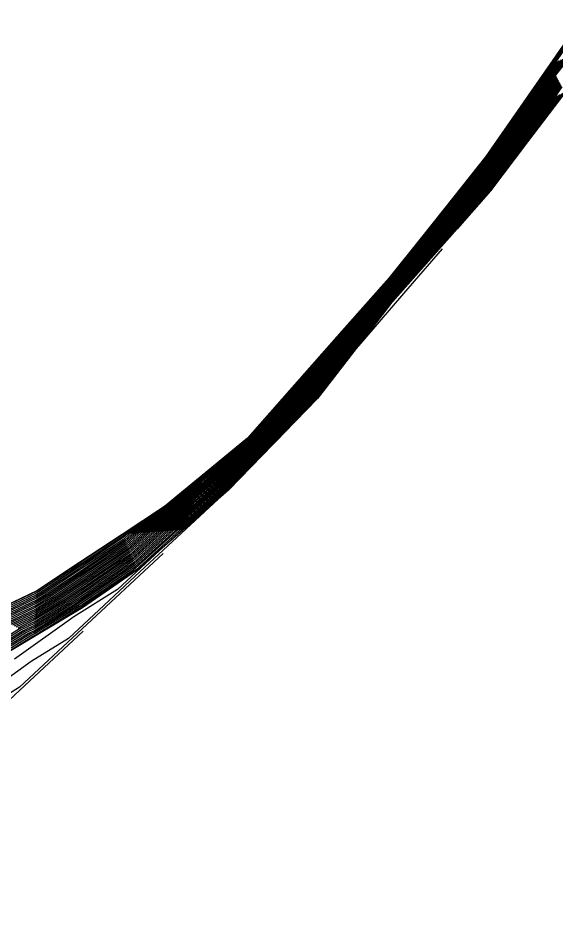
# Model space of a CAD drawing. Extents: x 2188792 to 2191981, y 386090 to 389710.
# Drawn here: x 2191331.1 to 2191404.4, y 388648.4 to 388772.2 of the extents above; entities that cross this region are included whole.
import ezdxf

# ---------------------------------------------------------------- set-up
doc = ezdxf.new("R2010")
doc.units = 0
for name, color, linetype in [('DTM Contours Major', 7, 'Continuous'), ('DTM Contours Minor', 7, 'Continuous'), ('PH Exist DTM Breakline', 7, 'Continuous')]:
    doc.layers.add(name, color=color, linetype=linetype)

msp = doc.modelspace()

# ---------------------------------------------------------------- linework, layer by layer
at = {"layer": 'DTM Contours Major'}
for points in [[(2191408.01, 388772.06), (2191403.85, 388766.04), (2191403.63, 388765.76), (2191399.46, 388759.74), (2191399.25, 388759.46), (2191395.08, 388753.44), (2191394.86, 388753.16), (2191390.65, 388747.9), (2191390.46, 388747.68), (2191386.24, 388742.42), (2191386.05, 388742.2), (2191381.83, 388736.94), (2191381.64, 388736.73), (2191375.48, 388729.75), (2191375.27, 388729.48), (2191369.11, 388722.5), (2191368.9, 388722.23), (2191368.64, 388721.95), (2191362.49, 388714.99), (2191362.22, 388714.71), (2191356.84, 388710.28), (2191356.55, 388710.02), (2191351.17, 388705.6), (2191345.64, 388701.95), (2191345.35, 388701.69), (2191339.82, 388698.05), (2191339.47, 388697.81), (2191333.94, 388694.17), (2191333.63, 388693.98), (2191327.43, 388691.03)], [(2191405.07, 388766.53), (2191403.98, 388765.09), (2191400.56, 388760.16), (2191399.47, 388758.73), (2191396.05, 388753.79), (2191394.97, 388752.37), (2191391.51, 388748.04), (2191390.54, 388746.95), (2191387.07, 388742.62), (2191386.1, 388741.53), (2191382.63, 388737.2), (2191381.66, 388736.11), (2191376.59, 388730.36), (2191375.55, 388729.01), (2191370.49, 388723.28), (2191369.44, 388721.91), (2191368.12, 388720.52), (2191363.12, 388714.85), (2191361.76, 388713.43), (2191357.4, 388709.85), (2191355.95, 388708.54), (2191351.63, 388704.99), (2191347.19, 388702.07), (2191345.73, 388700.74), (2191341.33, 388697.84), (2191339.54, 388696.63), (2191335.13, 388693.72), (2191333.56, 388692.76), (2191328.63, 388690.42)], [(2191406.29, 388767.01), (2191404.32, 388764.43), (2191401.65, 388760.57), (2191399.7, 388758), (2191397.02, 388754.13), (2191395.08, 388751.57), (2191392.36, 388748.18), (2191390.61, 388746.21), (2191387.89, 388742.82), (2191386.15, 388740.85), (2191383.43, 388737.45), (2191381.69, 388735.49), (2191377.7, 388730.97), (2191375.83, 388728.53), (2191371.87, 388724.05), (2191369.99, 388721.58), (2191367.6, 388719.08), (2191363.74, 388714.71), (2191361.3, 388712.15), (2191357.97, 388709.42), (2191355.35, 388707.07), (2191352.09, 388704.39), (2191348.74, 388702.18), (2191346.11, 388699.79), (2191342.84, 388697.63), (2191339.62, 388695.44), (2191336.32, 388693.27), (2191333.5, 388691.55), (2191329.84, 388689.81)], [(2191404.67, 388763.77), (2191402.75, 388760.99), (2191399.93, 388757.27), (2191397.99, 388754.48), (2191395.18, 388750.78), (2191393.22, 388748.32), (2191390.69, 388745.48), (2191388.72, 388743.01), (2191386.2, 388740.17), (2191384.22, 388737.71), (2191381.71, 388734.87), (2191378.81, 388731.59), (2191376.11, 388728.06), (2191373.25, 388724.82), (2191370.53, 388721.26), (2191367.08, 388717.65), (2191364.36, 388714.57), (2191360.83, 388710.87), (2191358.53, 388708.98), (2191354.76, 388705.59), (2191352.56, 388703.78), (2191350.29, 388702.29), (2191346.5, 388698.85), (2191344.34, 388697.43), (2191339.7, 388694.26), (2191337.52, 388692.82), (2191333.43, 388690.34), (2191331.04, 388689.2)], [(2191405.02, 388763.1), (2191403.84, 388761.4), (2191400.15, 388756.54), (2191398.96, 388754.82), (2191395.29, 388749.98), (2191394.07, 388748.46), (2191390.77, 388744.74), (2191389.54, 388743.21), (2191386.25, 388739.5), (2191385.02, 388737.96), (2191381.73, 388734.26), (2191379.92, 388732.2), (2191376.39, 388727.59), (2191374.63, 388725.6), (2191371.07, 388720.94), (2191366.57, 388716.22), (2191364.98, 388714.43), (2191360.37, 388709.6), (2191359.1, 388708.55), (2191354.16, 388704.11), (2191353.02, 388703.18), (2191351.85, 388702.4), (2191346.88, 388697.9), (2191345.85, 388697.22), (2191339.78, 388693.08), (2191338.71, 388692.38), (2191333.37, 388689.12), (2191332.25, 388688.59), (2191326.83, 388685.28)], [(2191404.93, 388761.81), (2191400.38, 388755.81), (2191399.93, 388755.16), (2191395.39, 388749.19), (2191394.93, 388748.6), (2191390.85, 388744.01), (2191390.37, 388743.41), (2191386.3, 388738.82), (2191385.81, 388738.21), (2191381.76, 388733.64), (2191381.03, 388732.81), (2191376.67, 388727.12), (2191376, 388726.37), (2191371.61, 388720.62), (2191366.05, 388714.78), (2191365.61, 388714.28), (2191359.91, 388708.32), (2191359.67, 388708.12), (2191353.57, 388702.64), (2191353.48, 388702.57), (2191353.4, 388702.51), (2191350.35, 388699.75), (2191344.64, 388694.44), (2191338.68, 388690.72), (2191330.61, 388684.97)]]:
    msp.add_lwpolyline(points, dxfattribs=at)
at = {"layer": 'DTM Contours Minor'}
for points in [[(2191407.92, 388772.18), (2191403.6, 388765.95), (2191403.56, 388765.89), (2191399.24, 388759.66), (2191399.2, 388759.6), (2191394.89, 388753.38), (2191394.84, 388753.32), (2191390.48, 388747.87), (2191390.44, 388747.83), (2191386.08, 388742.38), (2191386.04, 388742.34), (2191381.68, 388736.89), (2191381.64, 388736.85), (2191375.26, 388729.63), (2191375.22, 388729.57), (2191368.84, 388722.35), (2191368.8, 388722.29), (2191368.74, 388722.24), (2191362.37, 388715.02), (2191362.31, 388714.96), (2191356.72, 388710.37), (2191356.66, 388710.31), (2191351.07, 388705.72), (2191345.33, 388701.93), (2191345.27, 388701.88), (2191339.52, 388698.09), (2191339.45, 388698.04), (2191333.7, 388694.26), (2191333.64, 388694.22), (2191327.19, 388691.16)], [(2191408.1, 388771.94), (2191404.09, 388766.14), (2191403.7, 388765.62), (2191399.68, 388759.83), (2191399.29, 388759.31), (2191395.28, 388753.51), (2191394.89, 388753), (2191390.82, 388747.93), (2191390.47, 388747.53), (2191386.41, 388742.46), (2191386.06, 388742.07), (2191381.99, 388736.99), (2191381.65, 388736.6), (2191375.7, 388729.87), (2191375.33, 388729.38), (2191369.39, 388722.66), (2191369.01, 388722.17), (2191368.54, 388721.67), (2191362.62, 388714.96), (2191362.13, 388714.45), (2191356.95, 388710.19), (2191356.43, 388709.72), (2191351.26, 388705.48), (2191345.95, 388701.98), (2191345.42, 388701.5), (2191340.12, 388698.01), (2191339.48, 388697.57), (2191334.18, 388694.08), (2191333.61, 388693.73), (2191327.67, 388690.91)], [(2191408.2, 388771.82), (2191404.33, 388766.24), (2191403.77, 388765.49), (2191399.9, 388759.91), (2191399.34, 388759.17), (2191395.47, 388753.58), (2191394.91, 388752.84), (2191390.99, 388747.96), (2191390.49, 388747.39), (2191386.57, 388742.5), (2191386.07, 388741.93), (2191382.15, 388737.04), (2191381.65, 388736.48), (2191375.92, 388729.99), (2191375.38, 388729.29), (2191369.67, 388722.81), (2191369.12, 388722.1), (2191368.43, 388721.38), (2191362.74, 388714.93), (2191362.04, 388714.2), (2191357.06, 388710.11), (2191356.31, 388709.43), (2191351.35, 388705.36), (2191346.26, 388702), (2191345.5, 388701.31), (2191340.43, 388697.97), (2191339.5, 388697.33), (2191334.42, 388693.99), (2191333.6, 388693.49), (2191327.91, 388690.79)], [(2191404.58, 388766.33), (2191403.84, 388765.36), (2191400.12, 388759.99), (2191399.38, 388759.02), (2191395.66, 388753.65), (2191394.93, 388752.68), (2191391.16, 388747.98), (2191390.5, 388747.24), (2191386.74, 388742.54), (2191386.08, 388741.8), (2191382.31, 388737.1), (2191381.66, 388736.35), (2191376.15, 388730.12), (2191375.44, 388729.19), (2191369.94, 388722.97), (2191369.23, 388722.04), (2191368.33, 388721.09), (2191362.87, 388714.91), (2191361.94, 388713.94), (2191357.18, 388710.02), (2191356.19, 388709.13), (2191351.45, 388705.24), (2191346.57, 388702.02), (2191345.58, 388701.12), (2191340.73, 388697.93), (2191339.51, 388697.1), (2191334.66, 388693.9), (2191333.59, 388693.25), (2191328.15, 388690.67)], [(2191404.82, 388766.43), (2191403.91, 388765.23), (2191400.34, 388760.08), (2191399.43, 388758.87), (2191395.86, 388753.72), (2191394.95, 388752.52), (2191391.34, 388748.01), (2191390.52, 388747.09), (2191386.9, 388742.58), (2191386.09, 388741.66), (2191382.47, 388737.15), (2191381.66, 388736.23), (2191376.37, 388730.24), (2191375.5, 388729.1), (2191370.22, 388723.12), (2191369.34, 388721.97), (2191368.23, 388720.81), (2191362.99, 388714.88), (2191361.85, 388713.68), (2191357.29, 388709.93), (2191356.07, 388708.84), (2191351.54, 388705.11), (2191346.88, 388702.04), (2191345.65, 388700.93), (2191341.03, 388697.88), (2191339.53, 388696.86), (2191334.9, 388693.81), (2191333.58, 388693), (2191328.39, 388690.55)], [(2191405.31, 388766.62), (2191404.05, 388764.96), (2191400.78, 388760.24), (2191399.52, 388758.58), (2191396.24, 388753.86), (2191394.99, 388752.21), (2191391.68, 388748.07), (2191390.55, 388746.8), (2191387.23, 388742.66), (2191386.11, 388741.39), (2191382.79, 388737.25), (2191381.67, 388735.98), (2191376.81, 388730.48), (2191375.61, 388728.91), (2191370.77, 388723.43), (2191369.55, 388721.84), (2191368.02, 388720.23), (2191363.24, 388714.82), (2191361.67, 388713.17), (2191357.52, 388709.76), (2191355.83, 388708.25), (2191351.72, 388704.87), (2191347.5, 388702.09), (2191345.81, 388700.55), (2191341.63, 388697.8), (2191339.56, 388696.39), (2191335.37, 388693.63), (2191333.55, 388692.52), (2191328.88, 388690.3)], [(2191405.55, 388766.72), (2191404.12, 388764.83), (2191401, 388760.32), (2191399.56, 388758.44), (2191396.44, 388753.93), (2191395.01, 388752.05), (2191391.85, 388748.1), (2191390.57, 388746.65), (2191387.4, 388742.7), (2191386.12, 388741.26), (2191382.95, 388737.3), (2191381.67, 388735.86), (2191377.03, 388730.61), (2191375.66, 388728.82), (2191371.04, 388723.59), (2191369.66, 388721.78), (2191367.91, 388719.94), (2191363.36, 388714.79), (2191361.57, 388712.92), (2191357.63, 388709.67), (2191355.71, 388707.95), (2191351.82, 388704.75), (2191347.81, 388702.11), (2191345.88, 388700.36), (2191341.93, 388697.76), (2191339.57, 388696.15), (2191335.61, 388693.54), (2191333.54, 388692.28), (2191329.12, 388690.18)], [(2191405.8, 388766.82), (2191404.18, 388764.69), (2191401.21, 388760.41), (2191399.61, 388758.29), (2191396.63, 388753.99), (2191395.03, 388751.89), (2191392.02, 388748.13), (2191390.58, 388746.51), (2191387.56, 388742.74), (2191386.13, 388741.12), (2191383.11, 388737.35), (2191381.68, 388735.74), (2191377.26, 388730.73), (2191375.72, 388728.72), (2191371.32, 388723.74), (2191369.77, 388721.71), (2191367.81, 388719.66), (2191363.49, 388714.76), (2191361.48, 388712.66), (2191357.74, 388709.59), (2191355.59, 388707.66), (2191351.91, 388704.63), (2191348.12, 388702.13), (2191345.96, 388700.17), (2191342.23, 388697.72), (2191339.59, 388695.92), (2191335.85, 388693.45), (2191333.52, 388692.03), (2191329.36, 388690.06)], [(2191406.04, 388766.92), (2191404.25, 388764.56), (2191401.43, 388760.49), (2191399.65, 388758.15), (2191396.83, 388754.06), (2191395.06, 388751.73), (2191392.19, 388748.15), (2191390.6, 388746.36), (2191387.73, 388742.78), (2191386.14, 388740.99), (2191383.27, 388737.4), (2191381.68, 388735.61), (2191377.48, 388730.85), (2191375.77, 388728.63), (2191371.59, 388723.9), (2191369.88, 388721.65), (2191367.71, 388719.37), (2191363.61, 388714.74), (2191361.39, 388712.41), (2191357.86, 388709.5), (2191355.47, 388707.36), (2191352, 388704.51), (2191348.43, 388702.16), (2191346.04, 388699.98), (2191342.54, 388697.68), (2191339.61, 388695.68), (2191336.09, 388693.36), (2191333.51, 388691.79), (2191329.6, 388689.93)], [(2191404.74, 388763.63), (2191402.96, 388761.07), (2191399.97, 388757.12), (2191398.18, 388754.55), (2191395.2, 388750.62), (2191393.39, 388748.35), (2191390.71, 388745.33), (2191388.88, 388743.05), (2191386.21, 388740.04), (2191384.38, 388737.76), (2191381.71, 388734.75), (2191379.03, 388731.71), (2191376.16, 388727.97), (2191373.52, 388724.98), (2191370.63, 388721.2), (2191366.98, 388717.36), (2191364.49, 388714.54), (2191360.74, 388710.62), (2191358.65, 388708.9), (2191354.64, 388705.3), (2191352.65, 388703.66), (2191350.6, 388702.31), (2191346.58, 388698.66), (2191344.64, 388697.38), (2191339.71, 388694.03), (2191337.75, 388692.73), (2191333.42, 388690.09), (2191331.28, 388689.08), (2191326.89, 388686.39)], [(2191404.39, 388764.3), (2191401.87, 388760.65), (2191399.74, 388757.85), (2191397.21, 388754.2), (2191395.1, 388751.41), (2191392.53, 388748.21), (2191390.63, 388746.06), (2191388.06, 388742.86), (2191386.16, 388740.72), (2191383.59, 388737.5), (2191381.69, 388735.37), (2191377.92, 388731.1), (2191375.89, 388728.44), (2191372.15, 388724.2), (2191370.09, 388721.52), (2191367.5, 388718.8), (2191363.86, 388714.68), (2191361.2, 388711.9), (2191358.08, 388709.33), (2191355.23, 388706.77), (2191352.19, 388704.27), (2191349.05, 388702.2), (2191346.19, 388699.61), (2191343.14, 388697.59), (2191339.64, 388695.21), (2191336.56, 388693.18), (2191333.49, 388691.31), (2191330.08, 388689.69)], [(2191404.46, 388764.16), (2191402.09, 388760.74), (2191399.79, 388757.71), (2191397.41, 388754.27), (2191395.12, 388751.25), (2191392.7, 388748.24), (2191390.64, 388745.92), (2191388.22, 388742.9), (2191386.17, 388740.58), (2191383.74, 388737.55), (2191381.7, 388735.24), (2191378.14, 388731.22), (2191375.94, 388728.35), (2191372.42, 388724.36), (2191370.2, 388721.46), (2191367.4, 388718.51), (2191363.99, 388714.65), (2191361.11, 388711.64), (2191358.2, 388709.24), (2191355.12, 388706.48), (2191352.28, 388704.14), (2191349.36, 388702.22), (2191346.27, 388699.42), (2191343.44, 388697.55), (2191339.65, 388694.97), (2191336.8, 388693.09), (2191333.47, 388691.06), (2191330.32, 388689.57)], [(2191404.53, 388764.03), (2191402.31, 388760.82), (2191399.84, 388757.56), (2191397.6, 388754.34), (2191395.14, 388751.09), (2191392.87, 388748.27), (2191390.66, 388745.77), (2191388.39, 388742.94), (2191386.18, 388740.45), (2191383.9, 388737.6), (2191381.7, 388735.12), (2191378.37, 388731.34), (2191376, 388728.25), (2191372.7, 388724.51), (2191370.31, 388721.39), (2191367.29, 388718.22), (2191364.11, 388714.62), (2191361.02, 388711.38), (2191358.31, 388709.16), (2191355, 388706.18), (2191352.37, 388704.02), (2191349.67, 388702.24), (2191346.35, 388699.23), (2191343.74, 388697.51), (2191339.67, 388694.74), (2191337.04, 388693), (2191333.46, 388690.82), (2191330.56, 388689.45)], [(2191404.6, 388763.9), (2191402.53, 388760.9), (2191399.88, 388757.42), (2191397.8, 388754.41), (2191395.16, 388750.93), (2191393.05, 388748.29), (2191390.68, 388745.62), (2191388.55, 388742.97), (2191386.19, 388740.31), (2191384.06, 388737.65), (2191381.71, 388735), (2191378.59, 388731.47), (2191376.05, 388728.16), (2191372.97, 388724.67), (2191370.42, 388721.33), (2191367.19, 388717.94), (2191364.24, 388714.6), (2191360.93, 388711.13), (2191358.42, 388709.07), (2191354.88, 388705.89), (2191352.46, 388703.9), (2191349.98, 388702.27), (2191346.42, 388699.04), (2191344.04, 388697.47), (2191339.68, 388694.5), (2191337.28, 388692.91), (2191333.45, 388690.58), (2191330.8, 388689.32)], [(2191405.16, 388762.84), (2191404.28, 388761.56), (2191400.24, 388756.25), (2191399.35, 388754.96), (2191395.33, 388749.66), (2191394.41, 388748.52), (2191390.8, 388744.45), (2191389.87, 388743.29), (2191386.27, 388739.23), (2191385.34, 388738.06), (2191381.74, 388734.01), (2191380.36, 388732.45), (2191376.5, 388727.4), (2191375.18, 388725.9), (2191371.28, 388720.81), (2191366.36, 388715.64), (2191365.23, 388714.37), (2191360.19, 388709.08), (2191359.33, 388708.38), (2191353.92, 388703.52), (2191353.21, 388702.93), (2191352.47, 388702.45), (2191347.04, 388697.52), (2191346.45, 388697.14), (2191339.81, 388692.61), (2191339.18, 388692.2), (2191333.34, 388688.64), (2191332.73, 388688.35), (2191326.8, 388684.72)], [(2191405.09, 388762.97), (2191404.06, 388761.48), (2191400.2, 388756.39), (2191399.15, 388754.89), (2191395.31, 388749.82), (2191394.24, 388748.49), (2191390.79, 388744.59), (2191389.71, 388743.25), (2191386.26, 388739.36), (2191385.18, 388738.01), (2191381.74, 388734.13), (2191380.14, 388732.32), (2191376.44, 388727.5), (2191374.9, 388725.75), (2191371.17, 388720.87), (2191366.46, 388715.93), (2191365.11, 388714.4), (2191360.28, 388709.34), (2191359.21, 388708.46), (2191354.04, 388703.82), (2191353.11, 388703.05), (2191352.16, 388702.42), (2191346.96, 388697.71), (2191346.15, 388697.18), (2191339.79, 388692.85), (2191338.95, 388692.29), (2191333.36, 388688.88), (2191332.49, 388688.47), (2191326.81, 388685)], [(2191404.95, 388763.23), (2191403.62, 388761.32), (2191400.11, 388756.69), (2191398.77, 388754.75), (2191395.27, 388750.14), (2191393.9, 388748.43), (2191390.75, 388744.89), (2191389.38, 388743.17), (2191386.24, 388739.63), (2191384.86, 388737.91), (2191381.73, 388734.38), (2191379.7, 388732.08), (2191376.33, 388727.68), (2191374.35, 388725.44), (2191370.96, 388721), (2191366.67, 388716.5), (2191364.86, 388714.45), (2191360.47, 388709.85), (2191358.99, 388708.64), (2191354.28, 388704.41), (2191352.93, 388703.3), (2191351.53, 388702.38), (2191346.81, 388698.09), (2191345.55, 388697.26), (2191339.76, 388693.32), (2191338.47, 388692.47), (2191333.38, 388689.37), (2191332.01, 388688.71), (2191326.84, 388685.56)], [(2191404.88, 388763.37), (2191403.4, 388761.23), (2191400.06, 388756.83), (2191398.57, 388754.68), (2191395.25, 388750.3), (2191393.73, 388748.41), (2191390.74, 388745.03), (2191389.21, 388743.13), (2191386.23, 388739.77), (2191384.7, 388737.86), (2191381.72, 388734.5), (2191379.47, 388731.96), (2191376.28, 388727.78), (2191374.07, 388725.29), (2191370.85, 388721.07), (2191366.77, 388716.79), (2191364.74, 388714.48), (2191360.56, 388710.11), (2191358.87, 388708.72), (2191354.4, 388704.7), (2191352.83, 388703.42), (2191351.22, 388702.36), (2191346.73, 388698.28), (2191345.25, 388697.3), (2191339.75, 388693.55), (2191338.23, 388692.56), (2191333.39, 388689.61), (2191331.77, 388688.84), (2191326.86, 388685.83)], [(2191404.81, 388763.5), (2191403.18, 388761.15), (2191400.02, 388756.98), (2191398.38, 388754.61), (2191395.22, 388750.46), (2191393.56, 388748.38), (2191390.72, 388745.18), (2191389.05, 388743.09), (2191386.22, 388739.9), (2191384.54, 388737.81), (2191381.72, 388734.63), (2191379.25, 388731.83), (2191376.22, 388727.87), (2191373.8, 388725.13), (2191370.74, 388721.13), (2191366.88, 388717.08), (2191364.61, 388714.51), (2191360.65, 388710.36), (2191358.76, 388708.81), (2191354.52, 388705), (2191352.74, 388703.54), (2191350.91, 388702.33), (2191346.65, 388698.47), (2191344.95, 388697.34), (2191339.73, 388693.79), (2191337.99, 388692.65), (2191333.41, 388689.85), (2191331.53, 388688.96), (2191326.87, 388686.11)], [(2191405.15, 388761.9), (2191400.42, 388755.67), (2191400.12, 388755.23), (2191395.42, 388749.03), (2191395.1, 388748.63), (2191390.86, 388743.86), (2191390.53, 388743.45), (2191386.31, 388738.69), (2191385.97, 388738.26), (2191381.76, 388733.51), (2191381.25, 388732.94), (2191376.72, 388727.02), (2191376.28, 388726.52), (2191371.71, 388720.55), (2191365.94, 388714.5), (2191365.73, 388714.26), (2191359.82, 388708.06), (2191359.78, 388708.03), (2191358.35, 388706.75), (2191348.37, 388697.47), (2191337.96, 388687.79), (2191332.89, 388684.63), (2191326.04, 388679.75)], [(2191404.72, 388761.73), (2191400.33, 388755.96), (2191399.74, 388755.1), (2191395.37, 388749.35), (2191394.76, 388748.57), (2191390.83, 388744.15), (2191390.2, 388743.37), (2191386.29, 388738.96), (2191385.65, 388738.16), (2191381.75, 388733.76), (2191380.81, 388732.69), (2191376.61, 388727.21), (2191375.73, 388726.21), (2191371.5, 388720.68), (2191366.15, 388715.07), (2191365.48, 388714.31), (2191360, 388708.57), (2191359.55, 388708.2), (2191353.69, 388702.93), (2191353.39, 388702.69), (2191353.09, 388702.49), (2191347.19, 388697.14), (2191347.05, 388697.05), (2191339.84, 388692.14), (2191339.66, 388692.02), (2191333.32, 388688.15), (2191333.21, 388688.1), (2191326.77, 388684.16)], [(2191404.5, 388761.65), (2191400.29, 388756.1), (2191399.54, 388755.03), (2191395.35, 388749.5), (2191394.58, 388748.55), (2191390.82, 388744.3), (2191390.04, 388743.33), (2191386.28, 388739.09), (2191385.5, 388738.11), (2191381.75, 388733.89), (2191380.58, 388732.57), (2191376.55, 388727.31), (2191375.45, 388726.06), (2191371.39, 388720.75), (2191366.26, 388715.36), (2191365.36, 388714.34), (2191360.1, 388708.83), (2191359.44, 388708.29), (2191353.81, 388703.23), (2191353.3, 388702.81), (2191352.78, 388702.47), (2191347.11, 388697.33), (2191346.75, 388697.09), (2191339.82, 388692.37), (2191339.42, 388692.11), (2191333.33, 388688.4), (2191332.97, 388688.23), (2191326.79, 388684.44)], [(2191405.37, 388761.98), (2191400.47, 388755.52), (2191400.32, 388755.3), (2191395.44, 388748.87), (2191395.27, 388748.66), (2191390.88, 388743.71), (2191390.7, 388743.49), (2191386.32, 388738.55), (2191386.13, 388738.32), (2191381.77, 388733.39), (2191381.47, 388733.06), (2191376.78, 388726.93), (2191376.55, 388726.68), (2191371.82, 388720.49), (2191366.43, 388714.82)], [(2191401.09, 388756.13), (2191400.51, 388755.37), (2191400.51, 388755.37), (2191395.46, 388748.71), (2191395.44, 388748.69), (2191390.89, 388743.56), (2191390.86, 388743.53), (2191386.33, 388738.42), (2191386.29, 388738.37), (2191381.77, 388733.27), (2191381.69, 388733.18), (2191376.83, 388726.84), (2191376.83, 388726.83), (2191376.65, 388726.59), (2191383.65, 388734.73), (2191388.9, 388740.83)], [(2191350.87, 388699.36), (2191339.84, 388689.11), (2191331.27, 388681.14), (2191327.11, 388678.54), (2191321.47, 388674.52), (2191316.4, 388670.92), (2191311.83, 388667.66), (2191306.97, 388664.53), (2191303.91, 388661.77), (2191301.1, 388658.66), (2191297.98, 388654.92), (2191294, 388653.11), (2191288.47, 388650.13), (2191282.79, 388647.7), (2191275.29, 388640.08), (2191273.34, 388638.39), (2191269.81, 388633.13), (2191268.25, 388627.87), (2191267, 388623.65), (2191266.03, 388616.06)], [(2191339.97, 388688.79), (2191331.31, 388680.74), (2191324.59, 388674.5), (2191321.32, 388672.45), (2191316.9, 388669.3), (2191312.92, 388666.47), (2191309.33, 388663.91), (2191305.52, 388661.45), (2191303.12, 388659.29), (2191300.91, 388656.86), (2191298.47, 388653.92), (2191295.34, 388652.5), (2191288.68, 388648.91), (2191283.71, 388646.78), (2191277.14, 388640.1), (2191274.12, 388637.48), (2191270.98, 388632.81), (2191269.6, 388628.13), (2191268.49, 388624.39), (2191267.63, 388617.66)]]:
    msp.add_lwpolyline(points, dxfattribs=at)
at = {"layer": 'PH Exist DTM Breakline'}
for points in [[(2191407.89, 388772.21), (2191403.54, 388765.92), (2191399.19, 388759.64), (2191394.84, 388753.36), (2191390.44, 388747.87), (2191386.04, 388742.37), (2191381.64, 388736.88), (2191375.2, 388729.6), (2191368.77, 388722.31), (2191362.34, 388715.03), (2191356.69, 388710.39), (2191351.05, 388705.75), (2191345.25, 388701.93), (2191339.45, 388698.1), (2191333.64, 388694.28), (2191327.13, 388691.19), (2191320.61, 388688.09), (2191314.1, 388685), (2191308.22, 388680.37), (2191302.33, 388675.73), (2191295.78, 388668.95), (2191289.23, 388662.18), (2191282.79, 388654.57), (2191276.35, 388646.96)], [(2191405.57, 388762.05), (2191400.51, 388755.37), (2191395.46, 388748.69), (2191390.9, 388743.53), (2191386.33, 388738.38), (2191381.77, 388733.22), (2191376.83, 388726.83), (2191371.89, 388720.44), (2191365.85, 388714.23), (2191359.8, 388708.02), (2191353.52, 388702.52), (2191347.24, 388697.03), (2191339.85, 388691.95), (2191333.31, 388688.05), (2191326.77, 388684.16), (2191320.23, 388680.26), (2191313, 388677.27), (2191307.49, 388672.98), (2191302.19, 388669.29), (2191294.56, 388662), (2191287.39, 388656.13), (2191280.23, 388650.26), (2191271.94, 388640.04)]]:
    msp.add_lwpolyline(points, dxfattribs=at)

doc.saveas('drawing.dxf')
